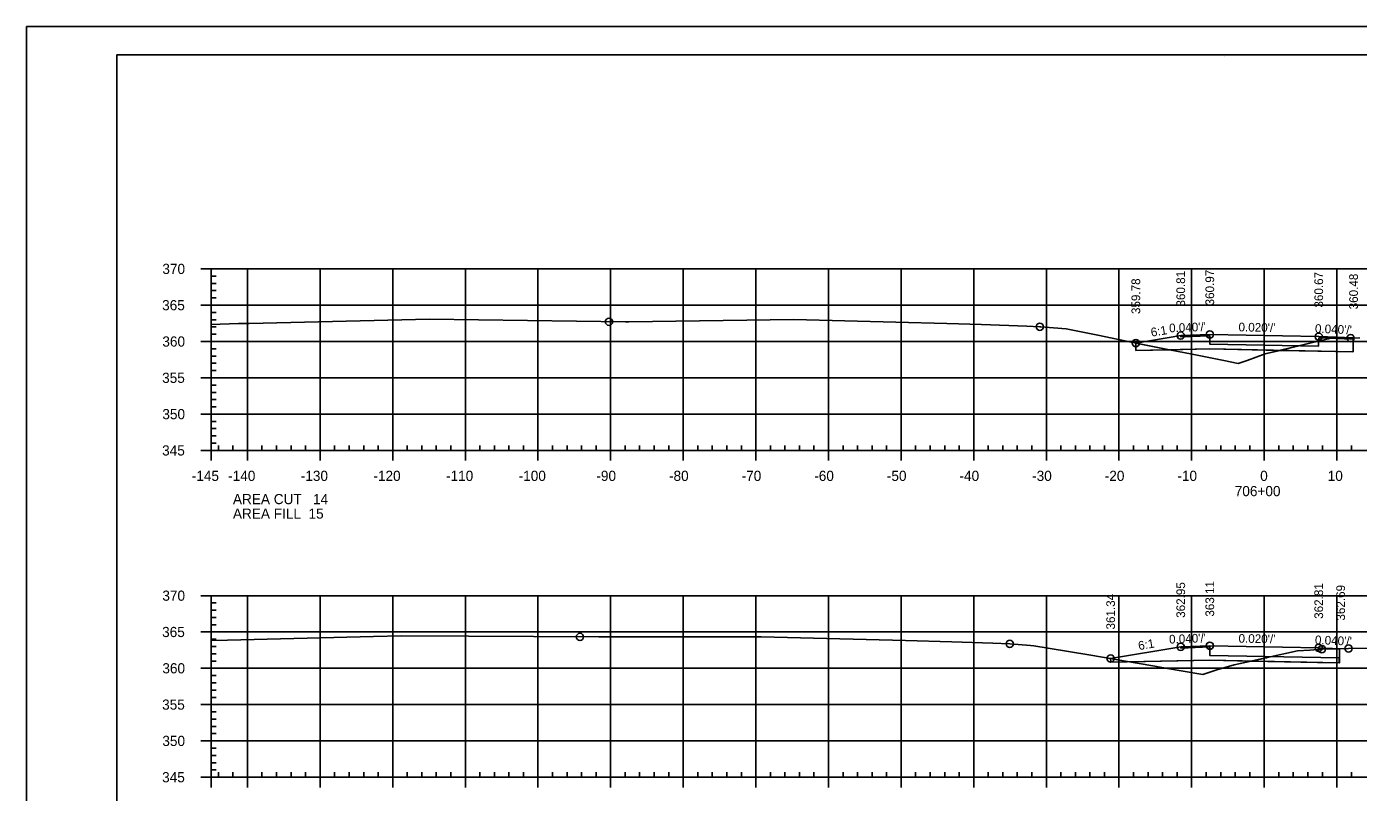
# Model space of a CAD drawing. Extents: x 1359801 to 1362404, y 372415 to 374228.
# Drawn here: x 1360417.1 to 1360600.5, y 372842.5 to 372947.9 of the extents above; entities that cross this region are included whole.
import ezdxf

# ---------------------------------------------------------------- set-up
doc = ezdxf.new("R2010")
doc.units = 0
for name, color, linetype in [('S_DRG_PT_SYM', 7, 'Continuous'), ('S_ELECTRIC_UTILITIES_ANNOT', 7, 'Continuous'), ('S_IRON_PIN', 7, 'Continuous'), ('S_MAILBOX', 7, 'Continuous'), ('S_PRIMARY_CTL', 7, 'Continuous'), ('S_SANITARY_SEWER', 7, 'Continuous'), ('S_SHOULDER', 7, 'Continuous'), ('S_UNDERGROUND_CABLE', 7, 'Continuous'), ('S_UTL_PT_SYM', 7, 'Continuous'), ('S_WATER_UTILITIES', 7, 'Continuous')]:
    doc.layers.add(name, color=color, linetype=linetype)

msp = doc.modelspace()

# ---------------------------------------------------------------- linework, layer by layer
at = {"layer": 'S_DRG_PT_SYM'}
for points in [[(1360442.53, 372906.91), (1360446.28, 372907.04), (1360447.76, 372907.08), (1360472.61, 372907.67), (1360499.59, 372907.27), (1360499.81, 372907.27), (1360500.06, 372907.27), (1360522.75, 372907.61), (1360543.82, 372907.06), (1360548.59, 372906.93), (1360554.86, 372906.68), (1360556.63, 372906.61), (1360556.79, 372906.6), (1360560.25, 372906.33), (1360564.63, 372905.43), (1360569.44, 372904.45), (1360574.47, 372903.43), (1360577.61, 372902.83), (1360581.97, 372901.96), (1360583.94, 372901.53), (1360585.2, 372901.95), (1360587.66, 372902.86), (1360594.17, 372904.44), (1360596.58, 372905.01), (1360597.16, 372905.02), (1360599.42, 372905.05), (1360600.69, 372905.1)], [(1360442.53, 372863.4), (1360444.8, 372863.45), (1360464.89, 372863.95), (1360468.68, 372864.04), (1360477.96, 372863.99), (1360495.91, 372863.89), (1360497.53, 372863.89), (1360518.24, 372863.92), (1360538.15, 372863.42), (1360544.53, 372863.24), (1360550.18, 372863.02), (1360552.49, 372862.94), (1360555.36, 372862.71), (1360555.79, 372862.68), (1360557.76, 372862.35), (1360563.64, 372861.41), (1360570.01, 372860.29), (1360572.47, 372859.85), (1360573.66, 372859.65), (1360579.06, 372858.74), (1360581.01, 372859.36), (1360583.39, 372860.07), (1360587.94, 372861.06), (1360592.1, 372861.98), (1360593.79, 372862.09), (1360595.45, 372862.21), (1360597.26, 372862.26), (1360599.14, 372862.31), (1360605.29, 372862.39)]]:
    msp.add_lwpolyline(points, dxfattribs=at)
at = {"layer": 'S_ELECTRIC_UTILITIES_ANNOT'}
for p, q in [((1360569.85, 372904.36), (1360569.85, 372903.35)), ((1360574.42, 372903.44), (1360569.85, 372904.36)), ((1360599.76, 372903.16), (1360599.76, 372905.07)), ((1360569.85, 372903.35), (1360574.42, 372903.44)), ((1360580.03, 372903.55), (1360574.47, 372903.43)), ((1360589.74, 372903.36), (1360580.03, 372903.55)), ((1360589.74, 372903.36), (1360594.93, 372903.26)), ((1360594.93, 372903.26), (1360599.76, 372903.16)), ((1360597.89, 372860.83), (1360597.89, 372862.28)), ((1360580.03, 372860.69), (1360568.96, 372860.47)), ((1360585.73, 372860.58), (1360580.03, 372860.69)), ((1360597.86, 372860.83), (1360597.89, 372860.83)), ((1360597.86, 372860.83), (1360597.89, 372860.83))]:
    msp.add_line(p, q, dxfattribs=at)
for points in [[(1360599.76, 372905.07), (1360599.42, 372905.05), (1360597.16, 372905.02), (1360596.58, 372905.01), (1360594.17, 372904.44), (1360589.74, 372903.36)], [(1360574.47, 372903.43), (1360574.47, 372903.43), (1360577.61, 372902.83), (1360581.97, 372901.96), (1360583.94, 372901.53), (1360585.2, 372901.95), (1360587.66, 372902.86), (1360589.74, 372903.36)], [(1360597.89, 372862.28), (1360597.26, 372862.26), (1360595.45, 372862.21), (1360593.79, 372862.09), (1360592.1, 372861.98), (1360587.94, 372861.06), (1360587.82, 372861.04)], [(1360568.96, 372860.47), (1360570.01, 372860.29), (1360572.47, 372859.85), (1360573.66, 372859.65), (1360579.06, 372858.74), (1360581.01, 372859.36), (1360583.39, 372860.07), (1360585.73, 372860.58)], [(1360587.82, 372861.04), (1360585.73, 372860.58), (1360594.85, 372860.39)], [(1360594.85, 372860.39), (1360597.85, 372860.33), (1360597.86, 372860.83)]]:
    msp.add_lwpolyline(points, dxfattribs=at)
at = {"layer": 'S_MAILBOX'}
for p, q in [((1360442.53, 372914.58), (1360732.53, 372914.58)), ((1360442.53, 372889.58), (1360442.53, 372914.58)), ((1360447.53, 372889.58), (1360447.53, 372914.58)), ((1360457.53, 372889.58), (1360457.53, 372914.58)), ((1360467.53, 372889.58), (1360467.53, 372914.58)), ((1360477.53, 372889.58), (1360477.53, 372914.58)), ((1360487.53, 372889.58), (1360487.53, 372914.58)), ((1360497.53, 372889.58), (1360497.53, 372914.58)), ((1360507.53, 372889.58), (1360507.53, 372914.58)), ((1360517.53, 372889.58), (1360517.53, 372914.58)), ((1360527.53, 372889.58), (1360527.53, 372914.58)), ((1360537.53, 372889.58), (1360537.53, 372914.58)), ((1360547.53, 372889.58), (1360547.53, 372914.58)), ((1360557.53, 372889.58), (1360557.53, 372914.58)), ((1360567.53, 372889.58), (1360567.53, 372914.58)), ((1360577.53, 372889.58), (1360577.53, 372914.58)), ((1360587.53, 372889.58), (1360587.53, 372914.58)), ((1360597.53, 372889.58), (1360597.53, 372914.58)), ((1360442.53, 372909.58), (1360732.53, 372909.58)), ((1360442.53, 372904.58), (1360732.53, 372904.58)), ((1360442.53, 372899.58), (1360732.53, 372899.58)), ((1360442.53, 372894.58), (1360732.53, 372894.58)), ((1360442.53, 372889.58), (1360732.53, 372889.58)), ((1360442.53, 372869.58), (1360732.53, 372869.58)), ((1360442.53, 372844.58), (1360442.53, 372869.58)), ((1360447.53, 372844.58), (1360447.53, 372869.58)), ((1360457.53, 372844.58), (1360457.53, 372869.58)), ((1360467.53, 372844.58), (1360467.53, 372869.58)), ((1360477.53, 372844.58), (1360477.53, 372869.58)), ((1360487.53, 372844.58), (1360487.53, 372869.58)), ((1360497.53, 372844.58), (1360497.53, 372869.58)), ((1360507.53, 372844.58), (1360507.53, 372869.58)), ((1360517.53, 372844.58), (1360517.53, 372869.58)), ((1360527.53, 372844.58), (1360527.53, 372869.58)), ((1360537.53, 372844.58), (1360537.53, 372869.58)), ((1360547.53, 372844.58), (1360547.53, 372869.58)), ((1360557.53, 372844.58), (1360557.53, 372869.58)), ((1360567.53, 372844.58), (1360567.53, 372869.58)), ((1360577.53, 372844.58), (1360577.53, 372869.58)), ((1360587.53, 372844.58), (1360587.53, 372869.58)), ((1360597.53, 372844.58), (1360597.53, 372869.58)), ((1360442.53, 372864.58), (1360732.53, 372864.58)), ((1360442.53, 372859.58), (1360732.53, 372859.58)), ((1360442.53, 372854.58), (1360732.53, 372854.58)), ((1360442.53, 372849.58), (1360732.53, 372849.58)), ((1360442.53, 372844.58), (1360732.53, 372844.58))]:
    msp.add_line(p, q, dxfattribs=at)
at = {"layer": 'S_SANITARY_SEWER'}
for points in [[(1360569.85, 372904.36), (1360576.03, 372905.39), (1360580.03, 372905.55), (1360595.03, 372905.25), (1360595.03, 372905.25), (1360599.76, 372905.07)], [(1360566.38, 372860.92), (1360576.03, 372862.53), (1360580.03, 372862.69), (1360595.03, 372862.39), (1360595.03, 372862.39), (1360597.89, 372862.28)]]:
    msp.add_lwpolyline(points, dxfattribs=at)
at = {"layer": 'S_SHOULDER'}
for p, q in [((1360417.13, 372947.94), (1360750.46, 372947.94)), ((1360569.85, 372903.35), (1360569.85, 372904.36)), ((1360599.76, 372904.89), (1360599.76, 372903.16)), ((1360599.76, 372903.16), (1360599.75, 372903.16)), ((1360597.86, 372861), (1360597.85, 372860.33)), ((1360597.89, 372861), (1360597.89, 372860.33))]:
    msp.add_line(p, q, dxfattribs=at)
for points in [[(1360417.12, 372947.94), (1360750.46, 372947.94), (1360750.46, 372734.6), (1360417.12, 372734.6)], [(1360663.45, 372944.04), (1360663.45, 372934.16), (1360699.18, 372934.16), (1360699.18, 372931.24), (1360722.38, 372931.24), (1360722.38, 372906.91), (1360745.71, 372906.91), (1360745.71, 372738.58), (1360429.53, 372738.58), (1360429.53, 372944.04)]]:
    msp.add_lwpolyline(points, close=True, dxfattribs=at)
for points in [[(1360569.85, 372904.36), (1360576.03, 372905.39), (1360576.05, 372905.22), (1360580.03, 372905.38)], [(1360580.03, 372905.38), (1360580.03, 372904.22), (1360594.98, 372903.92), (1360595.03, 372905.08)], [(1360595.03, 372905.08), (1360599.75, 372904.9)], [(1360599.75, 372903.16), (1360580.03, 372903.55), (1360569.86, 372903.35)], [(1360566.38, 372860.92), (1360576.03, 372862.53), (1360576.05, 372862.36), (1360580.03, 372862.52)], [(1360580.03, 372862.52), (1360580.02, 372861.36), (1360580.03, 372861.36), (1360580.02, 372861.36), (1360597.86, 372861)], [(1360597.85, 372860.33), (1360580.03, 372860.69), (1360566.39, 372860.42), (1360566.38, 372860.92)]]:
    msp.add_lwpolyline(points, dxfattribs=at)
for centre in [(1360497.31, 372907.3), (1360556.63, 372906.61), (1360580.03, 372905.55), (1360569.85, 372904.36), (1360576.03, 372905.39), (1360595.03, 372905.25), (1360599.42, 372905.05), (1360493.31, 372863.9), (1360552.49, 372862.94), (1360576.03, 372862.53), (1360580.03, 372862.69), (1360595.03, 372862.39), (1360595.45, 372862.21), (1360599.14, 372862.31), (1360566.38, 372860.92)]:
    msp.add_circle(centre, 0.5, dxfattribs=at)
at = {"layer": 'S_UNDERGROUND_CABLE'}
for p, q in [((1360569.85, 372904.36), (1360569.85, 372903.35)), ((1360599.76, 372905.07), (1360599.76, 372903.16)), ((1360597.89, 372862.28), (1360597.89, 372860.33))]:
    msp.add_line(p, q, dxfattribs=at)
for points in [[(1360569.86, 372903.35), (1360580.03, 372903.55), (1360599.75, 372903.16)], [(1360566.38, 372860.92), (1360566.39, 372860.42), (1360580.03, 372860.69), (1360597.85, 372860.33)]]:
    msp.add_lwpolyline(points, dxfattribs=at)
at = {"layer": 'S_UTL_PT_SYM'}
for p, q in [((1360429.53, 372944.04), (1360745.71, 372944.04)), ((1360429.53, 372738.58), (1360429.53, 372944.04)), ((1360582.05, 372943.78), (1360582.05, 372943.78)), ((1360582.05, 372943.78), (1360582.05, 372943.78))]:
    msp.add_line(p, q, dxfattribs=at)
at = {"layer": 'S_WATER_UTILITIES'}
for p, q in [((1360441.13, 372914.58), (1360442.53, 372914.58)), ((1360442.53, 372889.58), (1360442.53, 372914.58)), ((1360442.53, 372913.58), (1360443.23, 372913.58)), ((1360442.53, 372912.58), (1360443.23, 372912.58)), ((1360442.53, 372911.58), (1360443.23, 372911.58)), ((1360442.53, 372910.58), (1360443.23, 372910.58)), ((1360441.13, 372909.58), (1360442.53, 372909.58)), ((1360442.53, 372908.58), (1360443.23, 372908.58)), ((1360442.53, 372907.58), (1360443.23, 372907.58)), ((1360442.53, 372906.58), (1360443.23, 372906.58)), ((1360441.13, 372904.58), (1360442.53, 372904.58)), ((1360442.53, 372905.58), (1360443.23, 372905.58)), ((1360442.53, 372903.58), (1360443.23, 372903.58)), ((1360442.53, 372902.58), (1360443.23, 372902.58)), ((1360442.53, 372901.58), (1360443.23, 372901.58)), ((1360442.53, 372900.58), (1360443.23, 372900.58)), ((1360441.13, 372899.58), (1360442.53, 372899.58)), ((1360442.53, 372898.58), (1360443.23, 372898.58)), ((1360442.53, 372897.58), (1360443.23, 372897.58)), ((1360442.53, 372896.58), (1360443.23, 372896.58)), ((1360442.53, 372895.58), (1360443.23, 372895.58)), ((1360441.13, 372894.58), (1360442.53, 372894.58)), ((1360442.53, 372893.58), (1360443.23, 372893.58)), ((1360442.53, 372892.58), (1360443.23, 372892.58)), ((1360442.53, 372891.58), (1360443.23, 372891.58)), ((1360441.13, 372889.58), (1360442.53, 372889.58)), ((1360442.53, 372890.58), (1360443.23, 372890.58)), ((1360442.53, 372889.58), (1360442.53, 372890.28)), ((1360442.53, 372889.58), (1360732.53, 372889.58)), ((1360442.53, 372888.18), (1360442.53, 372889.58)), ((1360443.53, 372889.58), (1360443.53, 372890.28)), ((1360445.53, 372889.58), (1360445.53, 372890.28)), ((1360447.53, 372888.18), (1360447.53, 372889.58)), ((1360449.53, 372889.58), (1360449.53, 372890.28)), ((1360451.53, 372889.58), (1360451.53, 372890.28)), ((1360453.53, 372889.58), (1360453.53, 372890.28)), ((1360455.53, 372889.58), (1360455.53, 372890.28)), ((1360457.53, 372888.18), (1360457.53, 372889.58)), ((1360459.53, 372889.58), (1360459.53, 372890.28)), ((1360461.53, 372889.58), (1360461.53, 372890.28)), ((1360463.53, 372889.58), (1360463.53, 372890.28)), ((1360465.53, 372889.58), (1360465.53, 372890.28)), ((1360467.53, 372888.18), (1360467.53, 372889.58)), ((1360469.53, 372889.58), (1360469.53, 372890.28)), ((1360471.53, 372889.58), (1360471.53, 372890.28)), ((1360473.53, 372889.58), (1360473.53, 372890.28)), ((1360475.53, 372889.58), (1360475.53, 372890.28)), ((1360477.53, 372888.18), (1360477.53, 372889.58)), ((1360479.53, 372889.58), (1360479.53, 372890.28)), ((1360481.53, 372889.58), (1360481.53, 372890.28)), ((1360483.53, 372889.58), (1360483.53, 372890.28)), ((1360485.53, 372889.58), (1360485.53, 372890.28)), ((1360487.53, 372888.18), (1360487.53, 372889.58)), ((1360489.53, 372889.58), (1360489.53, 372890.28)), ((1360491.53, 372889.58), (1360491.53, 372890.28)), ((1360493.53, 372889.58), (1360493.53, 372890.28)), ((1360495.53, 372889.58), (1360495.53, 372890.28)), ((1360497.53, 372888.18), (1360497.53, 372889.58)), ((1360499.53, 372889.58), (1360499.53, 372890.28)), ((1360501.53, 372889.58), (1360501.53, 372890.28)), ((1360503.53, 372889.58), (1360503.53, 372890.28)), ((1360505.53, 372889.58), (1360505.53, 372890.28)), ((1360507.53, 372888.18), (1360507.53, 372889.58)), ((1360509.53, 372889.58), (1360509.53, 372890.28)), ((1360511.53, 372889.58), (1360511.53, 372890.28)), ((1360513.53, 372889.58), (1360513.53, 372890.28)), ((1360515.53, 372889.58), (1360515.53, 372890.28)), ((1360517.53, 372888.18), (1360517.53, 372889.58)), ((1360519.53, 372889.58), (1360519.53, 372890.28)), ((1360521.53, 372889.58), (1360521.53, 372890.28)), ((1360523.53, 372889.58), (1360523.53, 372890.28)), ((1360525.53, 372889.58), (1360525.53, 372890.28)), ((1360527.53, 372888.18), (1360527.53, 372889.58)), ((1360529.53, 372889.58), (1360529.53, 372890.28)), ((1360531.53, 372889.58), (1360531.53, 372890.28)), ((1360533.53, 372889.58), (1360533.53, 372890.28)), ((1360535.53, 372889.58), (1360535.53, 372890.28)), ((1360537.53, 372888.18), (1360537.53, 372889.58)), ((1360539.53, 372889.58), (1360539.53, 372890.28)), ((1360541.53, 372889.58), (1360541.53, 372890.28)), ((1360543.53, 372889.58), (1360543.53, 372890.28)), ((1360545.53, 372889.58), (1360545.53, 372890.28)), ((1360547.53, 372888.18), (1360547.53, 372889.58)), ((1360549.53, 372889.58), (1360549.53, 372890.28)), ((1360551.53, 372889.58), (1360551.53, 372890.28)), ((1360553.53, 372889.58), (1360553.53, 372890.28)), ((1360555.53, 372889.58), (1360555.53, 372890.28)), ((1360557.53, 372888.18), (1360557.53, 372889.58)), ((1360559.53, 372889.58), (1360559.53, 372890.28)), ((1360561.53, 372889.58), (1360561.53, 372890.28)), ((1360563.53, 372889.58), (1360563.53, 372890.28)), ((1360565.53, 372889.58), (1360565.53, 372890.28)), ((1360567.53, 372888.18), (1360567.53, 372889.58)), ((1360569.53, 372889.58), (1360569.53, 372890.28)), ((1360571.53, 372889.58), (1360571.53, 372890.28)), ((1360573.53, 372889.58), (1360573.53, 372890.28)), ((1360575.53, 372889.58), (1360575.53, 372890.28)), ((1360577.53, 372888.18), (1360577.53, 372889.58)), ((1360579.53, 372889.58), (1360579.53, 372890.28)), ((1360581.53, 372889.58), (1360581.53, 372890.28)), ((1360583.53, 372889.58), (1360583.53, 372890.28)), ((1360585.53, 372889.58), (1360585.53, 372890.28)), ((1360587.53, 372888.18), (1360587.53, 372889.58)), ((1360589.53, 372889.58), (1360589.53, 372890.28)), ((1360591.53, 372889.58), (1360591.53, 372890.28)), ((1360593.53, 372889.58), (1360593.53, 372890.28)), ((1360595.53, 372889.58), (1360595.53, 372890.28)), ((1360597.53, 372888.18), (1360597.53, 372889.58)), ((1360599.53, 372889.58), (1360599.53, 372890.28)), ((1360441.13, 372869.58), (1360442.53, 372869.58)), ((1360442.53, 372844.58), (1360442.53, 372869.58)), ((1360442.53, 372868.58), (1360443.23, 372868.58)), ((1360442.53, 372867.58), (1360443.23, 372867.58)), ((1360442.53, 372866.58), (1360443.23, 372866.58)), ((1360441.13, 372864.58), (1360442.53, 372864.58)), ((1360442.53, 372865.58), (1360443.23, 372865.58)), ((1360442.53, 372863.58), (1360443.23, 372863.58)), ((1360442.53, 372862.58), (1360443.23, 372862.58)), ((1360442.53, 372861.58), (1360443.23, 372861.58)), ((1360442.53, 372860.58), (1360443.23, 372860.58)), ((1360441.13, 372859.58), (1360442.53, 372859.58)), ((1360442.53, 372858.58), (1360443.23, 372858.58)), ((1360442.53, 372857.58), (1360443.23, 372857.58)), ((1360442.53, 372856.58), (1360443.23, 372856.58)), ((1360442.53, 372855.58), (1360443.23, 372855.58)), ((1360441.13, 372854.58), (1360442.53, 372854.58)), ((1360442.53, 372853.58), (1360443.23, 372853.58)), ((1360442.53, 372852.58), (1360443.23, 372852.58)), ((1360442.53, 372851.58), (1360443.23, 372851.58)), ((1360441.13, 372849.58), (1360442.53, 372849.58)), ((1360442.53, 372850.58), (1360443.23, 372850.58)), ((1360442.53, 372848.58), (1360443.23, 372848.58)), ((1360442.53, 372847.58), (1360443.23, 372847.58)), ((1360442.53, 372846.58), (1360443.23, 372846.58)), ((1360442.53, 372845.58), (1360443.23, 372845.58)), ((1360441.13, 372844.58), (1360442.53, 372844.58)), ((1360442.53, 372844.58), (1360442.53, 372845.28)), ((1360442.53, 372844.58), (1360732.53, 372844.58)), ((1360442.53, 372843.18), (1360442.53, 372844.58)), ((1360443.53, 372844.58), (1360443.53, 372845.28)), ((1360445.53, 372844.58), (1360445.53, 372845.28)), ((1360447.53, 372843.18), (1360447.53, 372844.58)), ((1360449.53, 372844.58), (1360449.53, 372845.28)), ((1360451.53, 372844.58), (1360451.53, 372845.28)), ((1360453.53, 372844.58), (1360453.53, 372845.28)), ((1360455.53, 372844.58), (1360455.53, 372845.28)), ((1360457.53, 372843.18), (1360457.53, 372844.58)), ((1360459.53, 372844.58), (1360459.53, 372845.28)), ((1360461.53, 372844.58), (1360461.53, 372845.28)), ((1360463.53, 372844.58), (1360463.53, 372845.28)), ((1360465.53, 372844.58), (1360465.53, 372845.28)), ((1360467.53, 372843.18), (1360467.53, 372844.58)), ((1360469.53, 372844.58), (1360469.53, 372845.28)), ((1360471.53, 372844.58), (1360471.53, 372845.28)), ((1360473.53, 372844.58), (1360473.53, 372845.28)), ((1360475.53, 372844.58), (1360475.53, 372845.28)), ((1360477.53, 372843.18), (1360477.53, 372844.58)), ((1360479.53, 372844.58), (1360479.53, 372845.28)), ((1360481.53, 372844.58), (1360481.53, 372845.28)), ((1360483.53, 372844.58), (1360483.53, 372845.28)), ((1360485.53, 372844.58), (1360485.53, 372845.28)), ((1360487.53, 372843.18), (1360487.53, 372844.58)), ((1360489.53, 372844.58), (1360489.53, 372845.28)), ((1360491.53, 372844.58), (1360491.53, 372845.28)), ((1360493.53, 372844.58), (1360493.53, 372845.28)), ((1360495.53, 372844.58), (1360495.53, 372845.28)), ((1360497.53, 372843.18), (1360497.53, 372844.58)), ((1360499.53, 372844.58), (1360499.53, 372845.28)), ((1360501.53, 372844.58), (1360501.53, 372845.28)), ((1360503.53, 372844.58), (1360503.53, 372845.28)), ((1360505.53, 372844.58), (1360505.53, 372845.28)), ((1360507.53, 372843.18), (1360507.53, 372844.58)), ((1360509.53, 372844.58), (1360509.53, 372845.28)), ((1360511.53, 372844.58), (1360511.53, 372845.28)), ((1360513.53, 372844.58), (1360513.53, 372845.28)), ((1360515.53, 372844.58), (1360515.53, 372845.28)), ((1360517.53, 372843.18), (1360517.53, 372844.58)), ((1360519.53, 372844.58), (1360519.53, 372845.28)), ((1360521.53, 372844.58), (1360521.53, 372845.28)), ((1360523.53, 372844.58), (1360523.53, 372845.28)), ((1360525.53, 372844.58), (1360525.53, 372845.28)), ((1360527.53, 372843.18), (1360527.53, 372844.58)), ((1360529.53, 372844.58), (1360529.53, 372845.28)), ((1360531.53, 372844.58), (1360531.53, 372845.28)), ((1360533.53, 372844.58), (1360533.53, 372845.28)), ((1360535.53, 372844.58), (1360535.53, 372845.28)), ((1360537.53, 372843.18), (1360537.53, 372844.58)), ((1360539.53, 372844.58), (1360539.53, 372845.28)), ((1360541.53, 372844.58), (1360541.53, 372845.28)), ((1360543.53, 372844.58), (1360543.53, 372845.28)), ((1360545.53, 372844.58), (1360545.53, 372845.28)), ((1360547.53, 372843.18), (1360547.53, 372844.58)), ((1360549.53, 372844.58), (1360549.53, 372845.28)), ((1360551.53, 372844.58), (1360551.53, 372845.28)), ((1360553.53, 372844.58), (1360553.53, 372845.28)), ((1360555.53, 372844.58), (1360555.53, 372845.28)), ((1360557.53, 372843.18), (1360557.53, 372844.58)), ((1360559.53, 372844.58), (1360559.53, 372845.28)), ((1360561.53, 372844.58), (1360561.53, 372845.28)), ((1360563.53, 372844.58), (1360563.53, 372845.28)), ((1360565.53, 372844.58), (1360565.53, 372845.28)), ((1360567.53, 372843.18), (1360567.53, 372844.58)), ((1360569.53, 372844.58), (1360569.53, 372845.28)), ((1360571.53, 372844.58), (1360571.53, 372845.28)), ((1360573.53, 372844.58), (1360573.53, 372845.28)), ((1360575.53, 372844.58), (1360575.53, 372845.28)), ((1360577.53, 372843.18), (1360577.53, 372844.58)), ((1360579.53, 372844.58), (1360579.53, 372845.28)), ((1360581.53, 372844.58), (1360581.53, 372845.28)), ((1360583.53, 372844.58), (1360583.53, 372845.28)), ((1360585.53, 372844.58), (1360585.53, 372845.28)), ((1360587.53, 372843.18), (1360587.53, 372844.58)), ((1360589.53, 372844.58), (1360589.53, 372845.28)), ((1360591.53, 372844.58), (1360591.53, 372845.28)), ((1360593.53, 372844.58), (1360593.53, 372845.28)), ((1360595.53, 372844.58), (1360595.53, 372845.28)), ((1360597.53, 372843.18), (1360597.53, 372844.58)), ((1360599.53, 372844.58), (1360599.53, 372845.28))]:
    msp.add_line(p, q, dxfattribs=at)

# ---------------------------------------------------------------- texts
at = {"layer": 'S_IRON_PIN'}
for s, rotation, p in [('360.81', 90, (1360576.63, 372909.39)), ('360.97', 90, (1360580.63, 372909.55)), ('360.67', 90, (1360595.63, 372909.25)), ('360.48', 90, (1360600.43, 372909.01)), ('359.78', 90, (1360570.45, 372908.36)), ('6:1', 9.4623, (1360572.01, 372905.23)), ("0.040'/'", 2.2906, (1360574.45, 372905.83)), ("0.020'/'", 358.8542, (1360583.98, 372905.98)), ("0.040'/'", 357.7094, (1360594.49, 372905.78)), ('362.95', 90, (1360576.63, 372866.53)), ('363.11', 90, (1360580.63, 372866.69)), ('362.81', 90, (1360595.63, 372866.39)), ('361.34', 90, (1360566.98, 372864.92)), ('362.69', 90, (1360598.65, 372866.15)), ("0.040'/'", 2.2906, (1360574.45, 372862.97)), ("0.020'/'", 358.8542, (1360583.98, 372863.11)), ("0.040'/'", 357.7094, (1360594.49, 372862.91)), ('6:1', 9.4623, (1360570.28, 372862.08))]:
    msp.add_text(s, height=1.2, rotation=rotation, dxfattribs=at).set_placement(p)
at = {"layer": 'S_PRIMARY_CTL'}
for s, p in [('370', (1360435.81, 372913.88)), ('365', (1360435.78, 372908.88)), ('360', (1360435.81, 372903.88)), ('355', (1360435.78, 372898.88)), ('350', (1360435.81, 372893.88)), ('345', (1360435.78, 372888.88)), ('-145', (1360439.86, 372885.38)), ('-140', (1360444.87, 372885.38)), ('-130', (1360454.87, 372885.38)), ('-120', (1360464.87, 372885.38)), ('-110', (1360474.87, 372885.38)), ('-100', (1360484.87, 372885.38)), ('-90', (1360495.57, 372885.38)), ('-80', (1360505.57, 372885.38)), ('-70', (1360515.57, 372885.38)), ('-60', (1360525.57, 372885.38)), ('-50', (1360535.57, 372885.38)), ('-40', (1360545.57, 372885.38)), ('-30', (1360555.57, 372885.38)), ('-20', (1360565.57, 372885.38)), ('-10', (1360575.57, 372885.38)), ('0', (1360586.97, 372885.38)), ('10', (1360596.27, 372885.38)), ('706+00', (1360583.47, 372883.28)), ('AREA CUT   14', (1360445.53, 372882.18)), ('AREA FILL  15', (1360445.53, 372880.18)), ('370', (1360435.81, 372868.88)), ('365', (1360435.78, 372863.88)), ('360', (1360435.81, 372858.88)), ('355', (1360435.78, 372853.88)), ('350', (1360435.81, 372848.88)), ('345', (1360435.78, 372843.88))]:
    msp.add_text(s, height=1.4, dxfattribs=at).set_placement(p)
at = {"layer": 'S_SHOULDER'}
for p in [(1360446.23, 372906.99), (1360548.55, 372906.88), (1360544.49, 372863.19)]:
    msp.add_text('+', height=0.1, dxfattribs=at).set_placement(p)

doc.saveas('drawing.dxf')
